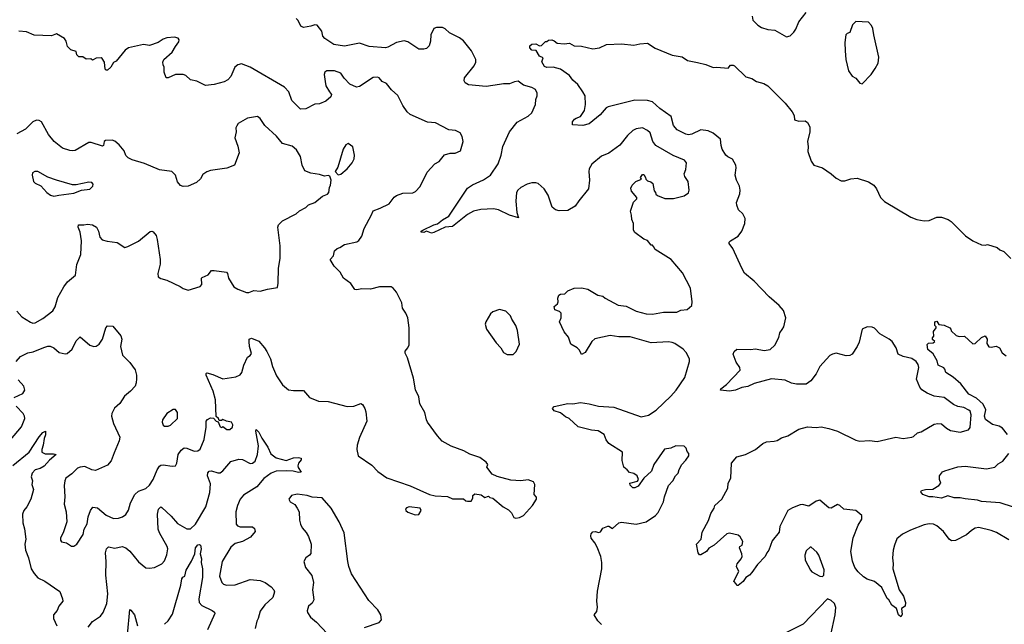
# Model space of a CAD drawing. Extents: x 2220520 to 2384350, y 721165 to 893491.
# Tile 284 of 315: x 2311589 to 2319520, y 870589 to 875457. Entities that reach past the tile are written whole.
import ezdxf

# ---------------------------------------------------------------- set-up
doc = ezdxf.new("R2010")
doc.units = 0

msp = doc.modelspace()

# ---------------------------------------------------------------- linework, layer by layer
at = {"layer": '0CON20XD'}
for points in [[(2316247.3, 872147.3), (2316195, 872151.2), (2316087.3, 872177.3), (2316015, 872246.7), (2315985, 872260), (2315945, 872292.5), (2315895, 872307.5), (2315880, 872325), (2315895, 872342.5), (2316004.1, 872365.9), (2316045, 872364.2), (2316105, 872374), (2316175, 872364.2), (2316250, 872345), (2316375, 872338.1), (2316595, 872258.5), (2316655, 872272.5), (2316715, 872312.2), (2316835, 872426), (2316876.9, 872473.1), (2316945.7, 872575), (2316983.1, 872705), (2316982.9, 872725), (2316956.4, 872776.4), (2316934, 872805), (2316865, 872850.6), (2316845, 872857.8), (2316815, 872861.9), (2316675, 872854.5), (2316505, 872902.7), (2316415, 872904.4), (2316345, 872914), (2316221.7, 872888.3), (2316196.7, 872865), (2316145, 872777.5), (2316115, 872760), (2316097, 872797), (2316080, 872815), (2316027.5, 872845), (2316010.7, 872900.7), (2315973.9, 872943.9), (2315937.5, 873025), (2315950, 873055), (2315950, 873095), (2315937, 873107), (2315900.7, 873120.7), (2315893, 873147), (2315921.7, 873168.3), (2315927.5, 873185), (2315922.5, 873215), (2315932.3, 873237.7), (2315945, 873246.2), (2315980.7, 873249.3), (2316005, 873272.5), (2316055, 873294), (2316115, 873298.6), (2316165, 873287.1), (2316245, 873238.8), (2316285, 873230), (2316305.8, 873215.8), (2316409.1, 873159.1), (2316475, 873151.4), (2316555, 873109.2), (2316635, 873087.1), (2316685, 873085.6), (2316775, 873101.9), (2316882.7, 873102.7), (2316915, 873117.5), (2316965.8, 873124.2), (2317002.5, 873155), (2317006.7, 873185), (2316993.3, 873295), (2316927.9, 873417.9), (2316836.7, 873525), (2316707, 873607), (2316695, 873630), (2316685, 873640), (2316675, 873640), (2316645, 873680), (2316615, 873690), (2316543.6, 873743.6), (2316533, 873763), (2316532.5, 873815), (2316518.3, 873848.3), (2316517, 873883), (2316507.5, 873915), (2316533, 873987), (2316560, 874015), (2316560, 874025), (2316517.5, 874075), (2316510.7, 874099.3), (2316522.5, 874125), (2316552.5, 874155), (2316598.3, 874171.7), (2316590, 874185), (2316605, 874210), (2316615, 874210), (2316630, 874185), (2316631.7, 874171.7), (2316645, 874160), (2316671.7, 874151.7), (2316688.3, 874138.3), (2316698.3, 874078.3), (2316710, 874065), (2316711.7, 874051.7), (2316725, 874040), (2316785, 874017.5), (2316855, 874016.7), (2316941.7, 874038.3), (2316976.4, 874063.6), (2316982.5, 874085), (2316973.3, 874155), (2316946.7, 874195), (2316942, 874215), (2316955, 874250), (2316961.2, 874305), (2316945, 874325.8), (2316853.8, 874363.8), (2316713.6, 874443.6), (2316688.6, 874475), (2316668, 874545), (2316646.7, 874565), (2316605, 874586), (2316555, 874578), (2316526.7, 874565), (2316483.8, 874525), (2316424.1, 874445.9), (2316335, 874382), (2316275, 874359.2), (2316197, 874293), (2316176.2, 874255), (2316172, 874235), (2316178.8, 874165), (2316171.2, 874095), (2316092.9, 873997.1), (2316062, 873955), (2316005, 873920.8), (2315935, 873917.8), (2315904.5, 873924.5), (2315876.6, 873946.6), (2315845.5, 874045), (2315813.3, 874095), (2315765, 874136.7), (2315745, 874143.3), (2315715, 874142.2), (2315677.2, 874132.8), (2315626, 874105), (2315602.5, 874085), (2315590.6, 874065), (2315584.4, 873995), (2315594.3, 873904.3), (2315607.5, 873862.5), (2315535, 873882.5), (2315445, 873927.1), (2315405, 873933.1), (2315302.4, 873927.6), (2315245, 873915.7), (2315195, 873888.9), (2315075, 873791.2), (2315015, 873785.6), (2314925, 873742), (2314905, 873738.8), (2314865, 873753.3), (2314845, 873744), (2314822.5, 873745), (2314822.5, 873755), (2314835, 873762.5), (2314923.9, 873803.9), (2314955, 873814.3), (2314995, 873846.2), (2315046.2, 873875), (2315195, 874098.9), (2315235, 874126.7), (2315324, 874166), (2315381.9, 874205), (2315443.3, 874296.7), (2315467.1, 874365), (2315480.8, 874435), (2315533.3, 874555), (2315595, 874630.6), (2315685, 874679.2), (2315715, 874707.5), (2315743.3, 874775), (2315746.7, 874815), (2315756.7, 874845), (2315756.7, 874865), (2315742.5, 874895), (2315715, 874911.2), (2315648.3, 874928.3), (2315605, 874961.2), (2315575, 874957.5), (2315535, 874940.8), (2315485, 874940.8), (2315455, 874934.2), (2315345, 874920), (2315205, 874933.3), (2315177, 874947), (2315170, 874965), (2315172.3, 874987.7), (2315248.6, 875085), (2315262.9, 875115), (2315262.9, 875135), (2315227.8, 875205), (2315165, 875285.8), (2315131.3, 875311.3), (2315051.1, 875351.1), (2315015, 875383.8), (2314995, 875394), (2314945, 875394), (2314923.8, 875385), (2314900, 875335), (2314897.5, 875285), (2314886, 875245), (2314865.7, 875224.3), (2314845, 875219.2), (2314805, 875218.6), (2314715, 875279.2), (2314685, 875287.1), (2314625, 875274.3), (2314555, 875234.2), (2314535, 875230), (2314405, 875242), (2314325, 875268), (2314205, 875244), (2314118.3, 875258.3), (2314046.7, 875305), (2314031.2, 875325), (2314023.3, 875365), (2313985, 875413.3), (2313965, 875416), (2313935, 875404), (2313875, 875393.3), (2313853.3, 875405), (2313831.2, 875451.2), (2313815, 875466.7)], [(2317490, 875485), (2317493.9, 875453.9), (2317535, 875412.5), (2317565, 875393.3), (2317615, 875376.7), (2317672.3, 875372.3), (2317765, 875320), (2317795, 875327.5), (2317823.3, 875355), (2317839.2, 875380.8), (2317865, 875440), (2317925, 875513.8)], [(2318375, 874940), (2318446.7, 875015), (2318480, 875065), (2318503.9, 875106.1), (2318508.6, 875155), (2318468, 875335), (2318462, 875385), (2318450.5, 875410.5), (2318425, 875436.7), (2318325, 875442.5), (2318296.7, 875415), (2318275, 875352.5), (2318253.8, 875346.2), (2318243.8, 875335), (2318236.4, 875273.6), (2318237.1, 875205), (2318244.3, 875135), (2318265.8, 875045.8), (2318295, 875002.5), (2318325, 874986.7), (2318355, 874946.7), (2318375, 874940)], [(2312845, 875240), (2312871.7, 875278.3), (2312872.5, 875295), (2312865, 875307.5), (2312835, 875316.7), (2312775, 875310), (2312745, 875300), (2312705, 875273.3), (2312635, 875248.8), (2312585, 875256.2), (2312465, 875230), (2312438.8, 875211.2), (2312365, 875122.5), (2312345, 875112.5), (2312322.5, 875075), (2312295, 875050), (2312285, 875050), (2312278.3, 875058.3), (2312271.2, 875115), (2312252.5, 875145), (2312245, 875150), (2312203.8, 875146.2), (2312175, 875130), (2312161.7, 875141.7), (2312125, 875140), (2312097, 875157), (2312065, 875157.5), (2312050, 875175), (2312045, 875200), (2312000, 875215), (2311975, 875240), (2311962.5, 875285), (2311950, 875305), (2311885, 875343.3), (2311845, 875327.5), (2311705, 875333.3), (2311645, 875360), (2311583, 875363)], [(2311560.8, 872705), (2311595, 872746), (2311655, 872774.2), (2311697, 872783), (2311783.2, 872816.8), (2311815, 872828.8), (2311835, 872828.8), (2311864.1, 872814.1), (2311908.3, 872778.3), (2311955, 872766.2), (2311970.5, 872769.5), (2312011.2, 872805), (2312045, 872870), (2312075, 872902.5), (2312155, 872836.7), (2312185, 872826.2), (2312205, 872828.8), (2312230, 872845), (2312255.7, 872884.3), (2312283.6, 872976.4), (2312295, 872992.5), (2312338.3, 872988.3), (2312405, 872910), (2312412, 872885), (2312402, 872825), (2312416.7, 872755), (2312475, 872697.5), (2312518.3, 872638.3), (2312530, 872595), (2312530, 872565), (2312527.7, 872532.3), (2312518, 872505), (2312482, 872465), (2312432, 872425), (2312394.5, 872365.5), (2312351.7, 872328.3), (2312330, 872285), (2312328.1, 872265), (2312343.5, 872205), (2312394.3, 872095), (2312389.4, 872065), (2312351.3, 871968.7), (2312325, 871904.3), (2312295, 871871.2), (2312198.3, 871828.3), (2312171.3, 871831.3), (2312115, 871860), (2312075, 871854), (2312055, 871846), (2312010.3, 871799.7), (2311962, 871765), (2311952.5, 871745), (2311947.5, 871705), (2311952.9, 871615), (2311946, 871555), (2311963, 871493), (2311969.2, 871415), (2311940, 871325), (2311918.8, 871285), (2311917, 871267), (2311925, 871252.5), (2311965, 871243.8), (2312005, 871217.5), (2312025, 871218), (2312050, 871235), (2312099.5, 871310.5), (2312108.8, 871355), (2312132.3, 871397.7), (2312141.1, 871455), (2312158.6, 871505), (2312179.2, 871530.8), (2312215, 871525.7), (2312285, 871468.1), (2312345, 871441.4), (2312385, 871442.5), (2312416.4, 871453.6), (2312445, 871474), (2312465, 871506.7), (2312482.1, 871567.9), (2312517, 871633), (2312545, 871661.4), (2312605, 871682), (2312635, 871709.2), (2312664.6, 871755.4), (2312696.6, 871833.4), (2312715, 871862), (2312725, 871870), (2312745, 871872.9), (2312818.3, 871861.7), (2312845, 871863.3), (2312855.8, 871885), (2312865.5, 871954.5), (2312888.9, 871991.1), (2312915, 872010), (2312935, 872008), (2312995, 871983.3), (2313025, 871985.7), (2313042.4, 871997.6), (2313073.7, 872076.3), (2313090, 872175), (2313090, 872225), (2313101.2, 872238.8), (2313125, 872250), (2313148.8, 872248.8), (2313172.5, 872225), (2313188.3, 872218.3), (2313205, 872177.5), (2313216.7, 872173.3), (2313225, 872180), (2313257.7, 872157.7), (2313282.3, 872157.7), (2313303.8, 872175), (2313307.1, 872195), (2313295, 872216), (2313254, 872224), (2313225, 872237.5), (2313215, 872230), (2313195, 872230), (2313190, 872245), (2313171.7, 872261.7), (2313167.1, 872395), (2313148.5, 872465), (2313092, 872595), (2313091.2, 872608.8), (2313097.5, 872612.5), (2313145, 872600), (2313225, 872565.6), (2313329.1, 872580.9), (2313365, 872596.2), (2313378.8, 872615), (2313394, 872675), (2313425, 872740), (2313446.4, 872753.6), (2313455, 872770), (2313438.8, 872825), (2313436.2, 872865), (2313437.5, 872885), (2313455, 872893.3), (2313515, 872868.8), (2313560, 872815), (2313580.8, 872785), (2313608.1, 872725), (2313625.6, 872665), (2313658, 872588), (2313705, 872516.2), (2313755, 872476.7), (2313795, 872470), (2313875, 872471.2), (2313923.3, 872415), (2313995, 872384), (2314075, 872383.8), (2314226.4, 872343.6), (2314280, 872345), (2314336.2, 872366.2), (2314349.3, 872359.3), (2314370, 872325), (2314378.3, 872298.3), (2314383.8, 872225), (2314325, 872092.5), (2314308.3, 872031.7), (2314305.7, 871995), (2314314.2, 871944.2), (2314425, 871870), (2314475, 871820), (2314545, 871766.7), (2314735, 871702.5), (2314890, 871635), (2314935, 871622.5), (2315035, 871617.5), (2315075, 871600), (2315165, 871600), (2315183, 871583), (2315195, 871580), (2315225, 871580), (2315240, 871605), (2315240, 871625), (2315255, 871640), (2315305, 871630), (2315335, 871610), (2315365, 871620), (2315375, 871610), (2315400, 871605), (2315482.5, 871535), (2315525, 871510), (2315550, 871485), (2315568.3, 871448.3), (2315585, 871442.5), (2315615, 871447.5), (2315646.2, 871465), (2315718.8, 871545), (2315752.5, 871595), (2315751.7, 871611.7), (2315732.5, 871635), (2315737.5, 871715), (2315726.4, 871736.4), (2315685, 871752.5), (2315626.4, 871743.6), (2315545, 871750), (2315435, 871777.5), (2315395, 871797.5), (2315352.5, 871855), (2315360, 871875), (2315347.5, 871895), (2315295, 871932), (2315215, 871958.8), (2315165.8, 871985.8), (2315065, 872022), (2314992.8, 872062.8), (2314954.2, 872105), (2314875, 872216), (2314865.6, 872235), (2314853.1, 872295), (2314813.3, 872363.3), (2314805, 872420), (2314776.6, 872476.6), (2314760.7, 872570.7), (2314712.2, 872735), (2314695, 872772.5), (2314695, 872786.7), (2314716, 872815), (2314725, 872840), (2314725.6, 872975), (2314715.8, 873055), (2314699.2, 873095), (2314672.9, 873135), (2314667.5, 873177.5), (2314624.1, 873264.1), (2314596.7, 873295), (2314580, 873305), (2314486.1, 873306.1), (2314415, 873286.2), (2314345, 873290), (2314305, 873281.2), (2314287.5, 873285), (2314255, 873332.5), (2314197.5, 873375), (2314170, 873425), (2314122.1, 873472.1), (2314090, 873525), (2314116.7, 873555), (2314123.8, 873595), (2314145, 873613.8), (2314168.3, 873621.7), (2314205, 873646), (2314305, 873669.2), (2314321.2, 873678.8), (2314345, 873713.3), (2314364.5, 873775.5), (2314422.9, 873885), (2314435, 873918.8), (2314491.9, 873938.1), (2314565, 873974.6), (2314605, 874028.6), (2314625, 874042.5), (2314675, 874060.5), (2314755, 874061.9), (2314777.9, 874072.1), (2314815.5, 874114.5), (2314872.2, 874227.8), (2314933.3, 874295), (2314966.7, 874315), (2315011.7, 874368.3), (2315055, 874382.5), (2315097, 874383), (2315138.3, 874401.7), (2315160, 874475), (2315152.5, 874515), (2315136.4, 874546.4), (2315100, 874565), (2315045, 874570), (2314937.3, 874627.3), (2314875, 874632.5), (2314733.4, 874693.4), (2314710, 874715), (2314676.2, 874765), (2314635, 874847.5), (2314585, 874892.5), (2314543.9, 874943.9), (2314509.3, 874959.3), (2314485, 874987.5), (2314470, 874995), (2314435, 874991.2), (2314325, 874918.8), (2314302.7, 874912.7), (2314247.6, 874937.6), (2314202.9, 874985), (2314175, 875027.5), (2314125, 875045.6), (2314062.5, 875045), (2314046.7, 875035), (2314042, 875015), (2314048.3, 874958.3), (2314056.2, 874925), (2314083.8, 874875), (2314100, 874855), (2314096.2, 874835), (2314055, 874801.2), (2314005, 874780), (2313965, 874776), (2313895, 874738.8), (2313850, 874735), (2313780, 874805), (2313758, 874875), (2313723, 874913), (2313445, 875075.5), (2313375, 875102), (2313345, 875093.8), (2313321.2, 875075), (2313289.7, 875000.3), (2313265, 874971.2), (2313235, 874956), (2313155, 874934.2), (2313085, 874926.7), (2313015, 874962), (2312965, 874973.3), (2312928.3, 875008.3), (2312905, 875016.7), (2312845, 875016.7), (2312785, 874987.5), (2312768.3, 874988.3), (2312753.6, 875033.6), (2312752.5, 875075), (2312743.6, 875093.6), (2312743.3, 875115), (2312750, 875135), (2312817.5, 875195), (2312845, 875240)], [(2316126, 874875), (2316085, 874934.3), (2316045, 874968.8), (2316017.1, 875007.1), (2315945, 875058.1), (2315885, 875073.6), (2315835, 875072.7), (2315815, 875079.2), (2315793.6, 875116.4), (2315805, 875150), (2315775, 875162.5), (2315749.3, 875209.3), (2315715, 875212.5), (2315699.3, 875229.3), (2315696.7, 875245), (2315715, 875258.8), (2315745, 875263.3), (2315775, 875247.5), (2315791.7, 875248.3), (2315825, 875280), (2315835, 875280), (2315848.3, 875291.7), (2315875, 875293.3), (2315895, 875286.7), (2315917, 875267), (2315975, 875263.3), (2316018.3, 875268.3), (2316055.9, 875245.9), (2316113.6, 875243.6), (2316205, 875222.5), (2316259.3, 875230.7), (2316316.4, 875256.4), (2316435, 875262), (2316535, 875251.2), (2316585, 875263.3), (2316645, 875267.5), (2316708.3, 875228.3), (2316845, 875171.2), (2316925, 875156.7), (2316968.3, 875128.3), (2317048.8, 875111.2), (2317115.8, 875095.8), (2317175, 875072.5), (2317205, 875075.8), (2317295, 875067.5), (2317315, 875090), (2317335, 875090), (2317346.7, 875085), (2317437.7, 874997.7), (2317485, 874983.3), (2317525, 874958.8), (2317582, 874942), (2317614, 874925), (2317754.7, 874784.7), (2317810.8, 874715), (2317826.2, 874685), (2317830.7, 874650.7), (2317865, 874638.8), (2317915, 874643.3), (2317935, 874630), (2317952.5, 874595), (2317953.3, 874555), (2317934.2, 874475), (2317940, 874435), (2317937.5, 874395), (2317965, 874317.5), (2317985, 874286.7), (2318054.1, 874264.1), (2318125, 874216.7), (2318165, 874180), (2318205, 874160), (2318235, 874160), (2318283.9, 874176.1), (2318335, 874182), (2318425, 874152.5), (2318468, 874125), (2318490.8, 874095), (2318522.5, 874025), (2318555, 873992), (2318766.4, 873866.4), (2318815, 873847.5), (2318875, 873836.7), (2318915, 873840), (2318977.3, 873867.3), (2319015, 873865.8), (2319067.3, 873847.3), (2319091.7, 873831.7), (2319206.1, 873716.1), (2319265, 873676.2), (2319335, 873644), (2319365, 873641.2), (2319385, 873646.2), (2319462.5, 873622.5), (2319483.9, 873603.9), (2319515, 873590), (2319572.5, 873535)], [(2319555, 871270), (2319457.7, 871327.7), (2319414.1, 871344.1), (2319315, 871368.6), (2319285, 871362), (2319255, 871344.2), (2319215, 871310), (2319125.6, 871264.4), (2319095, 871260), (2319075, 871273.3), (2319030.8, 871335), (2318975, 871382.5), (2318950, 871395), (2318915, 871398.6), (2318875, 871390), (2318765, 871346.9), (2318698.8, 871315), (2318655, 871278), (2318634.2, 871225), (2318625.8, 871185), (2318620, 871125), (2318625.6, 871075), (2318622.9, 871035), (2318673.3, 870865), (2318706.7, 870815), (2318723.3, 870765), (2318720, 870735), (2318692.5, 870715), (2318696.4, 870666.4), (2318685, 870650), (2318667.5, 870665), (2318652.5, 870715), (2318615, 870742.5), (2318590, 870785), (2318575, 870796.7), (2318533.8, 870885), (2318475, 870932.5), (2318415, 870951.4), (2318385, 870970), (2318341.7, 871011.7), (2318317, 871047), (2318297.4, 871097.4), (2318284.4, 871175), (2318301.1, 871285), (2318343.2, 871386.8), (2318373.3, 871435), (2318373.3, 871465), (2318325, 871504.3), (2318226.9, 871516.9), (2318195, 871544.2), (2318175, 871552.5), (2318125, 871523.8), (2318105, 871526.2), (2318035, 871587.5), (2318005, 871578.8), (2317945, 871540), (2317895, 871552), (2317875, 871550), (2317812.6, 871527.4), (2317777.1, 871505), (2317712.2, 871375), (2317705, 871330), (2317650.3, 871259.7), (2317623.8, 871185), (2317606.7, 871165), (2317593.3, 871135), (2317530.7, 871069.3), (2317485, 871006.2), (2317467.5, 870985), (2317437.5, 870965), (2317415, 870932.5), (2317375, 870900), (2317365, 870900), (2317360, 870915), (2317340, 870935), (2317382.5, 871015), (2317363.6, 871053.6), (2317366.7, 871075), (2317400, 871115), (2317408.8, 871135), (2317406.4, 871156.4), (2317387.5, 871205), (2317390, 871215), (2317407.5, 871225), (2317413.3, 871255), (2317393, 871293), (2317377, 871307), (2317305, 871322.5), (2317285, 871317.5), (2317183.3, 871225), (2317139.3, 871200.7), (2317120, 871175), (2317075, 871147.5), (2317065, 871147.5), (2317053, 871163), (2317040, 871235), (2317077, 871273), (2317085, 871330), (2317137.5, 871425), (2317155, 871480), (2317182.5, 871525), (2317187.5, 871545), (2317245, 871597.5), (2317293.3, 871685), (2317296.7, 871725), (2317316.7, 871765), (2317322.5, 871885), (2317365, 871936.7), (2317433.9, 871956.1), (2317515, 871996), (2317573.8, 872045), (2317605, 872058.6), (2317665, 872062), (2317690.5, 872069.5), (2317725, 872090.8), (2317775, 872105.7), (2317865, 872158.6), (2317935, 872178.1), (2318005, 872174.5), (2318045, 872178.9), (2318105, 872165.6), (2318175, 872143.1), (2318325, 872070), (2318355, 872063.5), (2318435, 872069.1), (2318495, 872061.5), (2318645, 872096.2), (2318705, 872084), (2318775, 872096.2), (2318788.8, 872101.2), (2318820.3, 872129.7), (2318851.2, 872138.8), (2318955, 872198.8), (2318985, 872206.2), (2319015, 872203.3), (2319055, 872166.7), (2319085, 872148.8), (2319165, 872135.8), (2319232.5, 872155), (2319245, 872172.5), (2319252.7, 872275), (2319245, 872303.8), (2319233.8, 872313.8), (2319195, 872334.5), (2319145, 872343.3), (2319109.4, 872359.4), (2319035, 872415.6), (2318955, 872424.4), (2318898.9, 872448.9), (2318856.6, 872476.6), (2318838.8, 872498.8), (2318813.7, 872563.7), (2318830, 872655), (2318825, 872680), (2318810.8, 872705), (2318775, 872729.4), (2318705, 872744.4), (2318666, 872765), (2318649.3, 872815), (2318615.8, 872865), (2318592.7, 872885), (2318518, 872928), (2318475, 872973.3), (2318455, 872981.1), (2318415, 872982.9), (2318374, 872965), (2318350, 872860), (2318334, 872825), (2318293.3, 872765), (2318275.8, 872754.2), (2318245, 872750), (2318165, 872770.6), (2318135, 872763.6), (2318115, 872752.2), (2318034.4, 872665), (2318003.5, 872606.5), (2317961.7, 872548.3), (2317925, 872521.1), (2317845, 872520.9), (2317805, 872529.7), (2317753.7, 872553.7), (2317645, 872564), (2317505, 872526.5), (2317455, 872502.5), (2317405, 872495.8), (2317355, 872473.3), (2317305, 872466), (2317233.3, 872473.3), (2317237.5, 872485), (2317281.7, 872518.3), (2317391.2, 872635), (2317390, 872655), (2317360.5, 872700.5), (2317336.7, 872765), (2317343.6, 872786.4), (2317366.4, 872803.6), (2317475, 872801.9), (2317515, 872806.9), (2317584.4, 872794.4), (2317635, 872800), (2317672.2, 872835), (2317702.8, 872897.2), (2317712.9, 872935), (2317731.7, 872961.7), (2317744.3, 872985), (2317760.8, 873055), (2317740.6, 873115), (2317705.3, 873155.3), (2317625.7, 873225), (2317505, 873352.2), (2317428.1, 873415), (2317404.4, 873455), (2317334.2, 873614.2), (2317304.2, 873654.2), (2317304, 873665), (2317313, 873677), (2317375, 873713.3), (2317406.2, 873755), (2317428.8, 873815), (2317431.2, 873855), (2317412.3, 873892.3), (2317378.8, 873925), (2317364.1, 873964.1), (2317363.8, 873985), (2317389.2, 874055), (2317391.4, 874085), (2317386.7, 874115), (2317361.8, 874165), (2317350.9, 874205), (2317360.3, 874265), (2317356.4, 874285), (2317330.9, 874335), (2317292.2, 874352.2), (2317278, 874365), (2317247.1, 874415), (2317238.8, 874445), (2317234.1, 874495), (2317173.8, 874543.8), (2317135, 874562.5), (2317075, 874569.4), (2317003.8, 874535), (2316975, 874529.5), (2316953.8, 874533.8), (2316885, 874571.1), (2316855.6, 874605), (2316837, 874677), (2316745, 874741.5), (2316685, 874794.2), (2316646.6, 874806.6), (2316545, 874809.6), (2316330, 874755), (2316312.9, 874747.1), (2316265, 874690.8), (2316175, 874618), (2316123.9, 874606.1), (2316040.7, 874610.7), (2316042, 874635), (2316057.5, 874655), (2316070, 874665), (2316105, 874676.2), (2316138.8, 874725), (2316147.5, 874775), (2316143.8, 874845), (2316126, 874875)], [(2311565, 873110), (2311607.5, 873065), (2311675, 873020.6), (2311695, 873014.4), (2311715, 873017.1), (2311775, 873050.4), (2311855, 873112.5), (2311873.6, 873145), (2311895, 873219.2), (2311943.6, 873306.4), (2311975, 873346), (2312039.7, 873400.3), (2312050.6, 873485), (2312082.1, 873565), (2312086.9, 873675), (2312076.4, 873746.4), (2312060.8, 873785), (2312062.5, 873805), (2312105, 873803.8), (2312135, 873810), (2312175, 873806.2), (2312207, 873787), (2312224, 873755), (2312235.5, 873705.5), (2312254.6, 873684.6), (2312292.6, 873672.6), (2312375, 873663.1), (2312435, 873621.9), (2312460.7, 873629.3), (2312545, 873672.9), (2312638.8, 873751.2), (2312653.9, 873753.9), (2312665, 873748.8), (2312687.9, 873717.9), (2312696.8, 873686.8), (2312720, 873525), (2312720.9, 873489.1), (2312703, 873413), (2312705, 873387.5), (2312725, 873373.8), (2312775, 873358.8), (2312881.7, 873308.3), (2312905, 873293.3), (2312945, 873280), (2313042.7, 873307.3), (2313055.7, 873325), (2313054, 873375), (2313058.3, 873381.7), (2313108.3, 873401.7), (2313135, 873437.5), (2313155, 873437.5), (2313253.6, 873423.6), (2313263.3, 873413.3), (2313271.2, 873375), (2313313.8, 873305), (2313345, 873285.8), (2313415, 873261.4), (2313435, 873260), (2313475, 873276.7), (2313525, 873270), (2313585, 873287.5), (2313665, 873300), (2313671.2, 873335), (2313674.2, 873455), (2313685.8, 873535), (2313685.7, 873635), (2313669.2, 873785), (2313674, 873805), (2313705, 873838), (2313815, 873893.8), (2313842.7, 873917.3), (2313894.3, 873945.7), (2313915, 873966.2), (2313965, 873986), (2314028, 874035), (2314068, 874052), (2314078.1, 874065), (2314084.2, 874105.8), (2314093.3, 874125), (2314096.7, 874165), (2314085.9, 874195.9), (2314075, 874201.2), (2314045, 874197.5), (2314005, 874210.8), (2313935, 874221.9), (2313885, 874240.8), (2313863.6, 874285), (2313850.5, 874355), (2313818.6, 874408.6), (2313785, 874438.6), (2313705, 874460), (2313658.3, 874518.3), (2313563.8, 874605), (2313525, 874662.5), (2313505, 874676.7), (2313425, 874664), (2313349.5, 874620.5), (2313337.3, 874602.7), (2313330, 874585), (2313332, 874555), (2313320.8, 874505), (2313345, 874437.5), (2313355.8, 874385), (2313320, 874285), (2313258.3, 874261.7), (2313125, 874242.5), (2313097.3, 874232.7), (2313065, 874210), (2313044.3, 874175.7), (2313014.1, 874145.9), (2312945, 874116), (2312905, 874113.3), (2312885, 874122.5), (2312860.8, 874150.8), (2312843.8, 874205), (2312813.9, 874233.9), (2312715, 874247.8), (2312595, 874298.6), (2312495, 874329.2), (2312463.8, 874345), (2312445, 874363.3), (2312430.3, 874400.3), (2312389.3, 874449.3), (2312355, 874480), (2312335, 874487.5), (2312280, 874485), (2312268.8, 874475), (2312263.3, 874445), (2312255, 874438.8), (2312165, 874466.7), (2312145, 874466.9), (2312035, 874403.3), (2312015, 874399.5), (2311993.9, 874403.9), (2311933, 874423), (2311867.5, 874475), (2311822.4, 874532.4), (2311765.6, 874635.6), (2311746.4, 874646.4), (2311725, 874648.9), (2311695.4, 874634.6), (2311635, 874574.4), (2311565, 874537.1)], [(2314155, 874206.7), (2314175, 874213.8), (2314226.7, 874255), (2314267.5, 874305), (2314283, 874337), (2314286.7, 874365), (2314272.5, 874432.5), (2314235, 874460), (2314215, 874448.8), (2314194.3, 874415), (2314150.5, 874269.5), (2314131.2, 874235), (2314155, 874206.7)], [(2311865, 874036.2), (2311905, 874044), (2312025, 874059.2), (2312085.9, 874084.1), (2312155, 874093.3), (2312177.5, 874115), (2312181.7, 874131.7), (2312170, 874145), (2312145, 874148), (2312045, 874126), (2312015, 874128), (2311884.3, 874164.3), (2311815, 874188.8), (2311735, 874233.3), (2311710, 874235), (2311692.5, 874225), (2311690, 874205), (2311701.2, 874155), (2311715, 874140), (2311758.3, 874118.3), (2311806.7, 874065), (2311837.5, 874045), (2311865, 874036.2)], [(2315565, 872761.2), (2315588.8, 872785), (2315613.8, 872845), (2315598, 872955), (2315586, 872995), (2315553.8, 873045), (2315543.6, 873073.6), (2315505, 873110), (2315455, 873123.3), (2315400, 873105), (2315381.7, 873088.3), (2315343.3, 873025), (2315338.8, 873005), (2315348.8, 872965), (2315426.7, 872855), (2315463.3, 872815), (2315486.1, 872776.1), (2315515, 872761.2), (2315565, 872761.2)], [(2319545, 872116.9), (2319505, 872168.8), (2319479.4, 872185), (2319425, 872198.5), (2319368.1, 872238.1), (2319360, 872265), (2319371.2, 872315), (2319350.5, 872360.5), (2319295, 872410.4), (2319235, 872441.9), (2319168.6, 872525), (2319108.5, 872578.5), (2319047.5, 872615), (2319041.7, 872641.7), (2319033, 872653), (2318986.7, 872675), (2318979.5, 872709.5), (2318946.1, 872766.1), (2318905, 872802), (2318898.3, 872841.7), (2318908.3, 872851.7), (2318946.4, 872853.6), (2318960, 872865), (2318941.7, 872881.7), (2318940, 872895), (2318951.7, 872908.3), (2318950, 872945), (2318970, 872975), (2318970, 872985), (2318960, 872995), (2318960, 873025), (2318975, 873030), (2318991.7, 873001.7), (2319035, 872997.5), (2319080, 872975), (2319090, 872965), (2319091.7, 872951.7), (2319132.5, 872915), (2319155, 872906.7), (2319198.3, 872908.3), (2319265, 872847.5), (2319285, 872850), (2319335, 872897.5), (2319365, 872910), (2319382.5, 872885), (2319378.3, 872848.3), (2319393.9, 872823.9), (2319415, 872820), (2319455, 872827.5), (2319480, 872815), (2319502.5, 872775), (2319535, 872750)], [(2311545, 872413.8), (2311615, 872446), (2311629.4, 872475), (2311622.9, 872505), (2311576.6, 872556.6)], [(2311515, 872073.8), (2311602.6, 872177.4), (2311629.2, 872245), (2311627.5, 872265), (2311617.1, 872285), (2311561.1, 872345)], [(2312755, 872183.8), (2312785, 872184.2), (2312805, 872192.9), (2312860, 872245), (2312860.8, 872295), (2312845, 872318.8), (2312825, 872318), (2312775, 872285.8), (2312740, 872235), (2312736.2, 872215), (2312745, 872192.5), (2312755, 872183.8)], [(2311533.3, 871866.7), (2311665.6, 871974.4), (2311745, 872097.5), (2311775, 872133.8), (2311797.5, 872145), (2311797.1, 872115), (2311785.6, 872085), (2311778.7, 872031.3), (2311766.7, 871995), (2311767.5, 871975), (2311795, 871961.2), (2311861.7, 871961.7), (2311882.5, 871955), (2311829.6, 871910.4), (2311785, 871861.9), (2311755, 871844.3), (2311715, 871833.3), (2311690, 871805), (2311682.5, 871775), (2311692.5, 871745), (2311687.5, 871715), (2311700, 871675), (2311677.5, 871595), (2311646, 871535), (2311622.5, 871505), (2311611.4, 871475), (2311614.5, 871405), (2311626.9, 871356.9), (2311639.4, 871275), (2311630.6, 871235), (2311635.5, 871185.5), (2311661.1, 871125), (2311682.7, 871035), (2311705, 870997.1), (2311735, 870963.3), (2311791.2, 870935), (2311912, 870852), (2311934.2, 870795), (2311936, 870775), (2311904, 870735), (2311889.7, 870700.3), (2311862, 870665), (2311861.2, 870635), (2311887.5, 870575)], [(2312140, 870565), (2312175, 870610), (2312240, 870655), (2312262, 870685), (2312290.6, 870755), (2312298.8, 870835), (2312282.2, 870985), (2312285.5, 871095), (2312279.4, 871165), (2312288, 871195), (2312305, 871211.2), (2312355, 871200.8), (2312415, 871214.4), (2312445, 871205.6), (2312477.4, 871177.4), (2312545, 871091.2), (2312605, 871043.8), (2312635, 871040), (2312675, 871045.8), (2312735, 871075.6), (2312755, 871099.2), (2312775, 871148.8), (2312780.9, 871195), (2312776.7, 871215), (2312714.7, 871324.7), (2312704.6, 871355), (2312697.8, 871475), (2312706, 871515), (2312725, 871533.8), (2312735, 871528.8), (2312808.5, 871458.5), (2312859.4, 871399.4), (2312935, 871356.7), (2312965, 871356.9), (2313005, 871395.7), (2313088.1, 871535), (2313119.2, 871650.8), (2313125, 871720), (2313100.8, 871785), (2313103.1, 871806.9), (2313115, 871821.2), (2313135, 871824), (2313185, 871807.5), (2313205, 871809.2), (2313225.4, 871824.6), (2313289.5, 871900.5), (2313355, 871918.6), (2313383.3, 871915), (2313445, 871883.1), (2313465, 871885.7), (2313485, 871902), (2313503.6, 871955), (2313511.6, 872025), (2313490, 872145), (2313495, 872158), (2313515, 872135.6), (2313538.1, 872088.1), (2313588.6, 872015), (2313611.9, 871961.9), (2313655, 871930), (2313735, 871907.1), (2313795, 871928.9), (2313835, 871932.5), (2313856.5, 871925), (2313855, 871912.5), (2313833.8, 871886.2), (2313828.6, 871865), (2313830.9, 871850.9), (2313855, 871813.8), (2313835, 871810.6), (2313792.9, 871822.9), (2313735, 871825.3), (2313655, 871821.1), (2313615.3, 871804.7), (2313555, 871761.8), (2313500.4, 871695), (2313392.2, 871627.8), (2313364.7, 871595), (2313343.1, 871545), (2313330.6, 871495), (2313332.9, 871395), (2313342.8, 871382.8), (2313365, 871373.1), (2313465, 871372.5), (2313481.2, 871361.2), (2313486, 871335), (2313448.9, 871291.1), (2313384.7, 871255.3), (2313325, 871240.5), (2313290.7, 871209.3), (2313219.5, 871095), (2313197.5, 870975), (2313216.2, 870925), (2313231.7, 870911.7), (2313255, 870903.1), (2313325, 870907.5), (2313445, 870948.8), (2313525, 870940.9), (2313565, 870925.6), (2313615, 870891.1), (2313637.1, 870865), (2313641.2, 870848.8), (2313627.5, 870805), (2313562.5, 870745), (2313525.8, 870695), (2313510, 870635), (2313498.8, 870615), (2313486, 870555)], [(2316275.8, 870585.8), (2316245, 870617.5), (2316217.5, 870665), (2316238, 870692), (2316243.6, 870726.4), (2316237.5, 870775), (2316243.3, 870855), (2316278.1, 871035), (2316279.2, 871085), (2316270, 871135), (2316240, 871210), (2316222.5, 871245), (2316191.7, 871281.7), (2316188.3, 871301.7), (2316192.3, 871317.7), (2316206.1, 871333.9), (2316225, 871336.7), (2316255, 871327.5), (2316266.4, 871333.6), (2316287, 871363), (2316325, 871380), (2316335, 871380), (2316365, 871360), (2316414.2, 871405.8), (2316435, 871411.2), (2316554.2, 871395.8), (2316635, 871412.9), (2316710, 871465), (2316731.1, 871488.9), (2316774, 871575), (2316782, 871615), (2316816.2, 871705), (2316850, 871745), (2316871.2, 871785), (2316894, 871806), (2316900, 871835), (2316922, 871875), (2316955, 871910), (2316977.5, 871945), (2316980, 871965), (2316965, 871980), (2316957.5, 872007.5), (2316941.7, 872021.7), (2316875, 872026.7), (2316835, 872008), (2316782.1, 871997.9), (2316698, 871875), (2316678.8, 871821.2), (2316617.5, 871765), (2316569.3, 871700.7), (2316545, 871687.5), (2316528.3, 871688.3), (2316505, 871710), (2316502.5, 871725), (2316565, 871740), (2316572.5, 871755), (2316563.3, 871785), (2316535, 871804), (2316500, 871810), (2316482.7, 871832.7), (2316454.4, 871854.4), (2316441.7, 871908.3), (2316443.3, 871975), (2316333.3, 872045), (2316313.2, 872073.2), (2316295.8, 872115.8), (2316247.3, 872147.3)], [(2319595, 871532.1), (2319485, 871567.9), (2319335, 871578.6), (2319305, 871588), (2319205, 871598), (2319165, 871608), (2319115, 871605.7), (2319065, 871622), (2319013.9, 871603.9), (2318945, 871616.2), (2318915, 871614.2), (2318862.5, 871635), (2318847.5, 871655), (2318852.5, 871665), (2318885, 871673.8), (2318945, 871678), (2318992.5, 871705), (2319007.5, 871725), (2318997.5, 871755), (2318997.5, 871785), (2319022.5, 871815), (2319040, 871825), (2319146.1, 871856.1), (2319205, 871862.5), (2319375, 871840.8), (2319442.5, 871855), (2319470.3, 871879.7), (2319508.8, 871901.2), (2319555, 871963.3)], [(2314366.1, 870563.9), (2314485, 870602.5), (2314503.3, 870625), (2314499.2, 870665), (2314474.3, 870705), (2314400.9, 870780.9), (2314261.4, 870995), (2314239.2, 871055), (2314232, 871095), (2314202.5, 871325), (2314161.2, 871415), (2314098.1, 871525), (2314025, 871606.4), (2313945, 871613.6), (2313905, 871626.2), (2313825, 871636.9), (2313777.5, 871625), (2313756.7, 871595), (2313767.5, 871575), (2313805, 871554), (2313824.6, 871524.6), (2313839.4, 871495), (2313841.9, 871428.1), (2313850.6, 871395), (2313864.6, 871364.6), (2313896.9, 871326.9), (2313914.4, 871295), (2313936.9, 871235), (2313935, 871160), (2313924.5, 871145.5), (2313893.3, 871125), (2313876.4, 871093.6), (2313891.2, 871045), (2313941.7, 870981.7), (2313955.9, 870924.1), (2313948, 870865), (2313956.9, 870785), (2313945, 870760), (2313916.2, 870735), (2313903.9, 870696.1), (2313906.7, 870685), (2313932, 870645), (2313979.2, 870605), (2314065, 870513.8)], [(2314775, 871471.2), (2314805, 871472.8), (2314822.5, 871505), (2314813.8, 871523.8), (2314725, 871533.2), (2314705, 871526.4), (2314697.7, 871515), (2314697.9, 871505), (2314715, 871490.6), (2314775, 871471.2)], [(2312755, 870588.6), (2312785, 870616.9), (2312819.7, 870670.3), (2312885.7, 870905), (2312894.2, 870955.8), (2312902.5, 870967.5), (2312918.8, 870975), (2312929.4, 871025), (2312973.5, 871096.5), (2312999.2, 871155), (2313004.6, 871205), (2313025, 871227.5), (2313035, 871230.6), (2313045.6, 871225.6), (2313050.8, 871195), (2313043.6, 871156.4), (2313054.4, 871115), (2313050, 871085), (2313060.8, 871035), (2313062.1, 870965), (2313033.2, 870795), (2313035.4, 870765.4), (2313055, 870739.4), (2313140.5, 870700.5), (2313156.8, 870686.8), (2313160.8, 870675), (2313101.4, 870545)], [(2318055, 870972.5), (2318066.7, 870985), (2318068.3, 871028.3), (2318026.7, 871145), (2318009.3, 871169.3), (2317965, 871210), (2317955, 871210), (2317925, 871180), (2317913.3, 871145), (2317916.7, 871105), (2317957.5, 871025), (2317970.7, 871010.7), (2318035, 870976.7), (2318055, 870972.5)], [(2318123.6, 870503.6), (2318157.5, 870665), (2318163.6, 870723.6), (2318152.5, 870755), (2318125, 870780), (2318095, 870792.5), (2317899.8, 870590.2), (2317755, 870518)], [(2312457.1, 870505), (2312475, 870707.5), (2312485, 870703.3), (2312512.5, 870665), (2312537.6, 870577.6)]]:
    msp.add_lwpolyline(points, dxfattribs=at)

doc.saveas('drawing.dxf')
